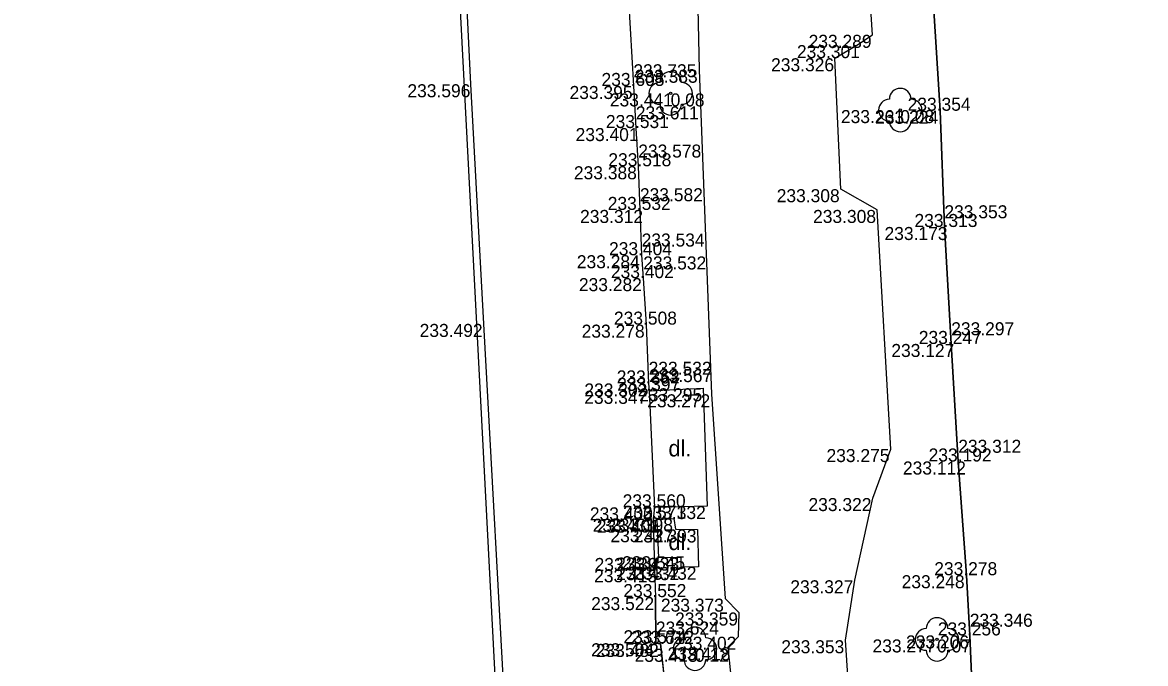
# Model space of a CAD drawing. Extents: x -599516 to -599132, y -1163668 to -1163119.
# Drawn here: x -599515.16 to -599489.3, y -1163270.22 to -1163255.46 of the extents above; entities that cross this region are included whole.
import ezdxf

# ---------------------------------------------------------------- set-up
doc = ezdxf.new("R2010")
doc.units = 0
for name, color, linetype in [('_ZEMERENI OBLAST', 7, 'Continuous'), ('Bod-oznac1', 7, 'Continuous'), ('Bod-oznac2', 7, 'Continuous'), ('Bod-oznac3', 7, 'Continuous'), ('Bod-vyska1', 7, 'Continuous'), ('Bod-vyska2', 7, 'Continuous'), ('Bod-vyska3', 7, 'Continuous'), ('Z_cela-hrobu-dolni-linie', 7, 'Continuous'), ('Z_cela-hrobu-horni-linie', 7, 'Continuous'), ('Z_komunikace', 7, 'Continuous'), ('Z_nove-stromy-prumer-kmene', 7, 'Continuous'), ('Z_popis-budov-povrchu', 7, 'Continuous'), ('Z_stromy-nove-vysazene', 7, 'Continuous'), ('Z_zdi-ohradni', 7, 'Continuous'), ('Z_zpevnene-plochy', 7, 'Continuous')]:
    doc.layers.add(name, color=color, linetype=linetype)

msp = doc.modelspace()

# ---------------------------------------------------------------- linework, layer by layer
at = {"layer": '_ZEMERENI OBLAST'}
msp.add_lwpolyline([(-599246.21, -1163173.61), (-599310.76, -1163161.2), (-599382.471, -1163147.382), (-599418.511, -1163140.298), (-599415.805, -1163126.425), (-599441.73, -1163121.594), (-599445.004, -1163135.25), (-599483.712, -1163127.751), (-599506.25, -1163123.345), (-599510.771, -1163146.476), (-599502.636, -1163301.975), (-599510.038, -1163302.355), (-599510.12, -1163309.17), (-599515.16, -1163309.664), (-599511.204, -1163380.278), (-599506.35, -1163380.56), (-599506.01, -1163391.1), (-599497.946, -1163390.674), (-599491.96, -1163502.01)], dxfattribs=at)
at = {"layer": 'Bod-oznac1'}
for p, q in [((-599495.587, -1163255.74), (-599495.587, -1163255.74)), ((-599495.95, -1163255.977), (-599495.95, -1163255.977)), ((-599496.451, -1163256.28), (-599496.451, -1163256.28)), ((-599499.58, -1163256.544), (-599499.58, -1163256.544)), ((-599504.837, -1163256.878), (-599504.837, -1163256.878)), ((-599501.092, -1163256.918), (-599501.092, -1163256.918)), ((-599500.234, -1163257.089), (-599500.234, -1163257.089)), ((-599494.947, -1163257.473), (-599494.947, -1163257.473)), ((-599494.031, -1163257.489), (-599494.031, -1163257.489)), ((-599501.036, -1163257.887), (-599501.036, -1163257.887)), ((-599500.98, -1163258.767), (-599500.98, -1163258.767)), ((-599496.312, -1163259.295), (-599496.312, -1163259.295)), ((-599500.942, -1163259.773), (-599500.942, -1163259.773)), ((-599495.475, -1163259.773), (-599495.475, -1163259.773)), ((-599493.93, -1163260.166), (-599493.93, -1163260.166)), ((-599500.902, -1163260.816), (-599500.902, -1163260.816)), ((-599500.865, -1163261.344), (-599500.865, -1163261.344)), ((-599504.533, -1163262.398), (-599504.533, -1163262.398)), ((-599500.8, -1163262.415), (-599500.8, -1163262.415)), ((-599493.773, -1163262.86), (-599493.773, -1163262.86)), ((-599500.741, -1163263.77), (-599500.741, -1163263.77)), ((-599499.488, -1163263.88), (-599499.488, -1163263.88)), ((-599500.728, -1163263.939), (-599500.728, -1163263.939)), ((-599499.29, -1163264.019), (-599499.29, -1163264.019)), ((-599495.162, -1163265.28), (-599495.162, -1163265.28)), ((-599493.611, -1163265.567), (-599493.611, -1163265.567)), ((-599495.578, -1163266.409), (-599495.578, -1163266.409)), ((-599500.605, -1163266.623), (-599500.605, -1163266.623)), ((-599499.393, -1163266.593), (-599499.393, -1163266.593)), ((-599500.639, -1163266.885), (-599500.639, -1163266.885)), ((-599500.547, -1163266.906), (-599500.547, -1163266.906)), ((-599500.161, -1163266.882), (-599500.161, -1163266.882)), ((-599500.126, -1163267.127), (-599500.126, -1163267.127)), ((-599499.619, -1163267.132), (-599499.619, -1163267.132)), ((-599500.504, -1163267.789), (-599500.504, -1163267.789)), ((-599499.995, -1163267.78), (-599499.995, -1163267.78)), ((-599499.994, -1163268), (-599499.994, -1163268)), ((-599499.596, -1163267.99), (-599499.596, -1163267.99)), ((-599500.607, -1163268.049), (-599500.607, -1163268.049)), ((-599493.422, -1163268.186), (-599493.422, -1163268.186)), ((-599495.995, -1163268.303), (-599495.995, -1163268.303)), ((-599500.582, -1163268.691), (-599500.582, -1163268.691)), ((-599498.975, -1163268.726), (-599498.975, -1163268.726)), ((-599498.663, -1163269.045), (-599498.663, -1163269.045)), ((-599493.346, -1163269.573), (-599493.346, -1163269.573)), ((-599500.574, -1163269.754), (-599500.574, -1163269.754)), ((-599500.465, -1163269.769), (-599500.465, -1163269.769)), ((-599498.681, -1163269.603), (-599498.681, -1163269.603)), ((-599496.204, -1163269.684), (-599496.204, -1163269.684)), ((-599494.1, -1163269.665), (-599494.1, -1163269.665)), ((-599499.674, -1163269.881), (-599499.674, -1163269.881)), ((-599498.916, -1163269.846), (-599498.916, -1163269.846))]:
    msp.add_line(p, q, dxfattribs=at)
at = {"layer": 'Bod-oznac2'}
for p, q in [((-599501.092, -1163256.918), (-599501.092, -1163256.918)), ((-599494.031, -1163257.489), (-599494.031, -1163257.489)), ((-599501.036, -1163257.887), (-599501.036, -1163257.887)), ((-599500.98, -1163258.767), (-599500.98, -1163258.767)), ((-599500.942, -1163259.773), (-599500.942, -1163259.773)), ((-599493.93, -1163260.166), (-599493.93, -1163260.166)), ((-599500.902, -1163260.816), (-599500.902, -1163260.816)), ((-599500.865, -1163261.344), (-599500.865, -1163261.344)), ((-599500.8, -1163262.415), (-599500.8, -1163262.415)), ((-599493.773, -1163262.86), (-599493.773, -1163262.86)), ((-599500.741, -1163263.77), (-599500.741, -1163263.77)), ((-599500.728, -1163263.939), (-599500.728, -1163263.939)), ((-599493.611, -1163265.567), (-599493.611, -1163265.567)), ((-599500.605, -1163266.623), (-599500.605, -1163266.623)), ((-599500.639, -1163266.885), (-599500.639, -1163266.885)), ((-599500.607, -1163268.049), (-599500.607, -1163268.049)), ((-599493.422, -1163268.186), (-599493.422, -1163268.186)), ((-599500.582, -1163268.691), (-599500.582, -1163268.691)), ((-599493.346, -1163269.573), (-599493.346, -1163269.573)), ((-599500.574, -1163269.754), (-599500.574, -1163269.754)), ((-599500.465, -1163269.769), (-599500.465, -1163269.769))]:
    msp.add_line(p, q, dxfattribs=at)
at = {"layer": 'Bod-oznac3'}
for p, q in [((-599501.092, -1163256.918), (-599501.092, -1163256.918)), ((-599501.036, -1163257.887), (-599501.036, -1163257.887)), ((-599500.98, -1163258.767), (-599500.98, -1163258.767)), ((-599500.942, -1163259.773), (-599500.942, -1163259.773)), ((-599493.93, -1163260.166), (-599493.93, -1163260.166)), ((-599500.902, -1163260.816), (-599500.902, -1163260.816)), ((-599500.865, -1163261.344), (-599500.865, -1163261.344)), ((-599493.773, -1163262.86), (-599493.773, -1163262.86)), ((-599500.741, -1163263.77), (-599500.741, -1163263.77)), ((-599500.728, -1163263.939), (-599500.728, -1163263.939)), ((-599493.611, -1163265.567), (-599493.611, -1163265.567)), ((-599493.346, -1163269.573), (-599493.346, -1163269.573)), ((-599500.574, -1163269.754), (-599500.574, -1163269.754))]:
    msp.add_line(p, q, dxfattribs=at)
at = {"layer": 'Z_cela-hrobu-dolni-linie'}
for points in [[(-599501.811, -1163242.683), (-599501.854, -1163242.982), (-599501.814, -1163243.937), (-599501.698, -1163243.946), (-599501.624, -1163245.451), (-599501.739, -1163245.484), (-599501.707, -1163246.779), (-599501.334, -1163251.101), (-599501.25, -1163253.73), (-599501.241, -1163254.264), (-599501.092, -1163256.918), (-599501.036, -1163257.887), (-599500.98, -1163258.767), (-599500.942, -1163259.773), (-599500.902, -1163260.816), (-599500.865, -1163261.344), (-599500.8, -1163262.415), (-599500.741, -1163263.77), (-599500.728, -1163263.939), (-599500.605, -1163266.623), (-599500.639, -1163266.885), (-599500.607, -1163268.049), (-599500.582, -1163268.691)], [(-599494.548, -1163247.621), (-599494.518, -1163248.968), (-599494.344, -1163251.823), (-599494.202, -1163254.684), (-599494.031, -1163257.489), (-599493.93, -1163260.166), (-599493.773, -1163262.86), (-599493.611, -1163265.567), (-599493.422, -1163268.186), (-599493.346, -1163269.573), (-599493.244, -1163271.899), (-599493.219, -1163272.559), (-599493.132, -1163274.859), (-599493.028, -1163276.344)], [(-599500.348, -1163270.875), (-599500.41, -1163270.289), (-599500.465, -1163269.769), (-599500.574, -1163269.754), (-599500.582, -1163268.691)]]:
    msp.add_lwpolyline(points, dxfattribs=at)
at = {"layer": 'Z_cela-hrobu-horni-linie'}
for points in [[(-599493.422, -1163268.186), (-599493.611, -1163265.567), (-599493.611, -1163265.567), (-599493.773, -1163262.86), (-599493.773, -1163262.86), (-599493.93, -1163260.166), (-599493.93, -1163260.166), (-599494.031, -1163257.489), (-599494.202, -1163254.684), (-599494.202, -1163254.684), (-599494.344, -1163251.823), (-599494.344, -1163251.823), (-599494.518, -1163248.968), (-599494.518, -1163248.968), (-599494.548, -1163247.621)], [(-599501.241, -1163254.264), (-599501.092, -1163256.918), (-599501.092, -1163256.918), (-599501.036, -1163257.887), (-599501.036, -1163257.887), (-599500.98, -1163258.767), (-599500.98, -1163258.767), (-599500.942, -1163259.773), (-599500.942, -1163259.773), (-599500.902, -1163260.816), (-599500.902, -1163260.816), (-599500.865, -1163261.344), (-599500.865, -1163261.344), (-599500.8, -1163262.415), (-599500.741, -1163263.77), (-599500.741, -1163263.77), (-599500.728, -1163263.939), (-599500.728, -1163263.939), (-599500.605, -1163266.623), (-599500.639, -1163266.885), (-599500.607, -1163268.049)], [(-599500.607, -1163268.049), (-599500.582, -1163268.691), (-599500.574, -1163269.754), (-599500.574, -1163269.754), (-599500.465, -1163269.769), (-599500.315, -1163271.194)], [(-599489.889, -1163276.217), (-599493.028, -1163276.344), (-599493.132, -1163274.859), (-599493.219, -1163272.559), (-599493.219, -1163272.559), (-599493.244, -1163271.899), (-599493.244, -1163271.899), (-599493.346, -1163269.573), (-599493.346, -1163269.573), (-599493.422, -1163268.186)]]:
    msp.add_lwpolyline(points, dxfattribs=at)
at = {"layer": 'Z_komunikace'}
for points in [[(-599500.322, -1163242.571), (-599500.078, -1163244.732), (-599499.839, -1163247.333), (-599499.735, -1163249.09), (-599499.58, -1163256.544), (-599499.29, -1163264.019), (-599498.975, -1163268.726), (-599498.663, -1163269.045), (-599498.681, -1163269.603), (-599498.916, -1163269.846), (-599498.83, -1163270.663), (-599498.551, -1163271.088), (-599498.267, -1163278.965), (-599498.296, -1163279.915), (-599498.257, -1163281.266), (-599498.167, -1163282.135), (-599497.619, -1163289.731), (-599497.555, -1163291.463), (-599497.54, -1163293.419), (-599497.471, -1163295.699), (-599497.029, -1163301.128), (-599497.128, -1163304.167)], [(-599496.143, -1163270.609), (-599496.204, -1163269.684), (-599495.995, -1163268.303), (-599495.578, -1163266.409), (-599495.162, -1163265.28), (-599495.475, -1163259.773), (-599496.312, -1163259.295), (-599496.451, -1163256.28), (-599495.95, -1163255.977), (-599495.587, -1163255.74), (-599495.828, -1163251.99), (-599496.027, -1163247.709)]]:
    msp.add_lwpolyline(points, dxfattribs=at)
at = {"layer": 'Z_stromy-nove-vysazene'}
for centre in [(-599500.234, -1163257.089), (-599494.947, -1163257.473), (-599494.1, -1163269.665), (-599499.674, -1163269.881)]:
    msp.add_circle(centre, 0.025, dxfattribs=at)
for centre, start, end in [((-599500.234, -1163256.839), 0, 180), ((-599500.484, -1163257.089), 90, 270), ((-599499.984, -1163257.089), 270, 90), ((-599494.947, -1163257.223), 0, 180), ((-599500.234, -1163257.339), 180, 0), ((-599495.197, -1163257.473), 90, 270), ((-599494.697, -1163257.473), 270, 90), ((-599494.947, -1163257.723), 180, 0), ((-599494.1, -1163269.415), 0, 180), ((-599499.674, -1163269.631), 0, 180), ((-599494.35, -1163269.665), 90, 270), ((-599493.85, -1163269.665), 270, 90), ((-599499.924, -1163269.881), 90, 270), ((-599499.424, -1163269.881), 270, 90), ((-599494.1, -1163269.915), 180, 0), ((-599499.674, -1163270.131), 180, 0)]:
    msp.add_arc(centre, 0.25, start, end, dxfattribs=at)
at = {"layer": 'Z_zdi-ohradni'}
msp.add_lwpolyline([(-599504.007, -1163272.052), (-599504.533, -1163262.398), (-599504.837, -1163256.878), (-599505.074, -1163251.992), (-599505.313, -1163249.686), (-599505.016, -1163249.827), (-599505.101, -1163248.243), (-599505.399, -1163248.326), (-599505.371, -1163246.878), (-599505.632, -1163241.475)], dxfattribs=at)
at = {"layer": 'Z_zpevnene-plochy'}
for points in [[(-599500.728, -1163263.939), (-599499.488, -1163263.88), (-599499.393, -1163266.593), (-599500.605, -1163266.623)], [(-599500.547, -1163266.906), (-599500.161, -1163266.882), (-599500.126, -1163267.127), (-599499.619, -1163267.132), (-599499.596, -1163267.99), (-599499.994, -1163268), (-599499.995, -1163267.78), (-599500.504, -1163267.789), (-599500.547, -1163266.906)]]:
    msp.add_lwpolyline(points, dxfattribs=at)

# ---------------------------------------------------------------- texts
at = {"layer": 'Bod-vyska1'}
for s, p in [('233.289', (-599497.057, -1163256.04)), ('233.301', (-599497.326, -1163256.277)), ('233.326', (-599497.921, -1163256.58)), ('233.383', (-599501.062, -1163256.844)), ('233.596', (-599506.296, -1163257.178)), ('233.395', (-599502.562, -1163257.218)), ('233.441', (-599501.634, -1163257.389)), ('233.261', (-599496.313, -1163257.773)), ('233.224', (-599495.524, -1163257.789)), ('233.401', (-599502.423, -1163258.187)), ('233.388', (-599502.462, -1163259.067)), ('233.308', (-599497.792, -1163259.595)), ('233.312', (-599502.32, -1163260.073)), ('233.308', (-599496.955, -1163260.073)), ('233.173', (-599495.309, -1163260.466)), ('233.284', (-599502.395, -1163261.116)), ('233.282', (-599502.347, -1163261.644)), ('233.492', (-599506.014, -1163262.698)), ('233.278', (-599502.283, -1163262.715)), ('233.127', (-599495.152, -1163263.16)), ('233.302', (-599502.221, -1163264.07)), ('233.295', (-599500.958, -1163264.18)), ('233.347', (-599502.223, -1163264.239)), ('233.272', (-599500.773, -1163264.319)), ('233.275', (-599496.645, -1163265.58)), ('233.112', (-599494.885, -1163265.867)), ('233.322', (-599497.06, -1163266.709)), ('233.400', (-599502.094, -1163266.923)), ('233.332', (-599500.875, -1163266.893)), ('233.431', (-599502.028, -1163267.185)), ('233.401', (-599501.934, -1163267.206)), ('233.398', (-599501.631, -1163267.182)), ('233.427', (-599501.621, -1163267.427)), ('233.393', (-599501.089, -1163267.432)), ('233.433', (-599501.488, -1163268.08)), ('233.439', (-599501.986, -1163268.089)), ('233.432', (-599501.487, -1163268.3)), ('233.432', (-599501.089, -1163268.29)), ('233.415', (-599501.996, -1163268.349)), ('233.248', (-599494.915, -1163268.486)), ('233.327', (-599497.478, -1163268.603)), ('233.522', (-599502.064, -1163268.991)), ('233.373', (-599500.458, -1163269.026)), ('233.359', (-599500.133, -1163269.345)), ('233.206', (-599494.814, -1163269.873)), ('233.504', (-599502.065, -1163270.054)), ('233.482', (-599501.958, -1163270.069)), ('233.418', (-599500.305, -1163270.146)), ('233.402', (-599500.172, -1163269.903)), ('233.353', (-599497.686, -1163269.984)), ('233.277', (-599495.585, -1163269.965)), ('233.418', (-599501.063, -1163270.181))]:
    msp.add_text(s, height=0.3, dxfattribs=at).set_placement(p)
at = {"layer": 'Bod-vyska2'}
for s, p in [('233.605', (-599501.826, -1163256.918)), ('233.354', (-599494.777, -1163257.489)), ('233.531', (-599501.725, -1163257.887)), ('233.518', (-599501.669, -1163258.767)), ('233.532', (-599501.683, -1163259.773)), ('233.313', (-599494.619, -1163260.166)), ('233.404', (-599501.653, -1163260.816)), ('233.402', (-599501.61, -1163261.344)), ('233.508', (-599501.54, -1163262.415)), ('233.247', (-599494.52, -1163262.86)), ('233.362', (-599501.476, -1163263.77)), ('233.397', (-599501.464, -1163263.939)), ('233.192', (-599494.294, -1163265.567)), ('233.560', (-599501.339, -1163266.623)), ('233.571', (-599501.329, -1163266.885)), ('233.545', (-599501.353, -1163268.049)), ('233.278', (-599494.164, -1163268.186)), ('233.552', (-599501.323, -1163268.691)), ('233.256', (-599494.081, -1163269.573)), ('233.574', (-599501.321, -1163269.754)), ('233.612', (-599501.148, -1163269.769))]:
    msp.add_text(s, height=0.3, dxfattribs=at).set_placement(p)
at = {"layer": 'Bod-vyska3'}
for s, p in [('233.735', (-599501.092, -1163256.718)), ('233.611', (-599501.036, -1163257.687)), ('233.578', (-599500.98, -1163258.567)), ('233.582', (-599500.942, -1163259.573)), ('233.353', (-599493.93, -1163259.966)), ('233.534', (-599500.902, -1163260.616)), ('233.532', (-599500.865, -1163261.144)), ('233.297', (-599493.773, -1163262.66)), ('233.532', (-599500.741, -1163263.57)), ('233.567', (-599500.728, -1163263.739)), ('233.312', (-599493.611, -1163265.367)), ('233.346', (-599493.346, -1163269.373)), ('233.624', (-599500.574, -1163269.554))]:
    msp.add_text(s, height=0.3, dxfattribs=at).set_placement(p)
at = {"layer": 'Z_nove-stromy-prumer-kmene'}
for s, p in [('0.08', (-599500.234, -1163257.389)), ('0.08', (-599494.947, -1163257.773)), ('0.07', (-599494.1, -1163269.965)), ('0.12', (-599499.674, -1163270.181))]:
    msp.add_text(s, height=0.3, dxfattribs=at).set_placement(p)
at = {"layer": 'Z_popis-budov-povrchu'}
for p in [(-599500.285, -1163265.451), (-599500.285, -1163267.607)]:
    msp.add_text('dl.', height=0.375, dxfattribs=at).set_placement(p)

doc.saveas('drawing.dxf')
